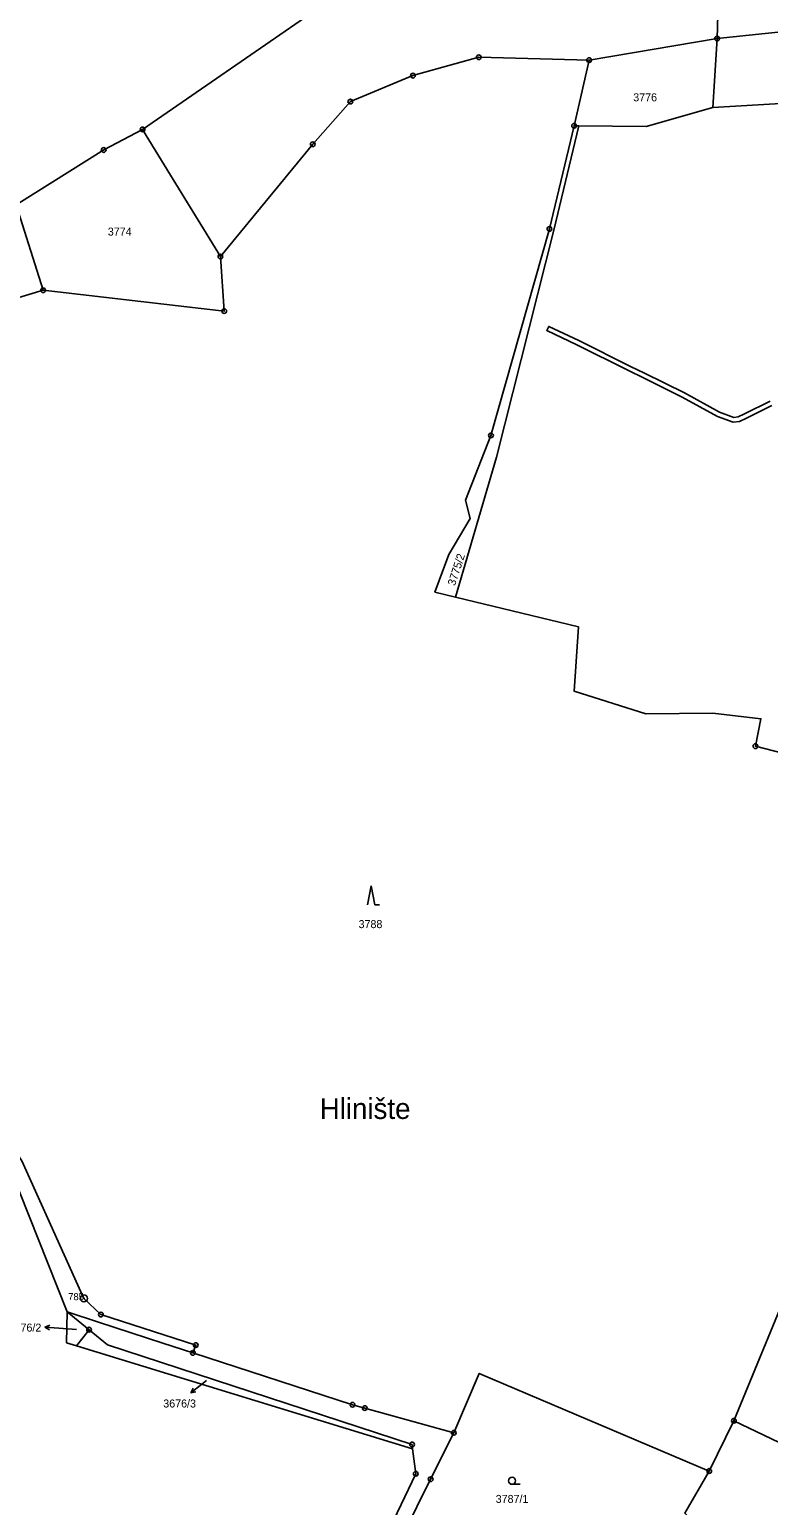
# Model space of a CAD drawing. Extents: x -644096 to -634268, y -1141430 to -1133463.
# Drawn here: x -641187.5 to -641030.4, y -1137438.3 to -1137124.8 of the extents above; entities that cross this region are included whole.
import ezdxf

# ---------------------------------------------------------------- set-up
doc = ezdxf.new("R2010")
doc.units = 0
for name, color, linetype in [('_CIVIL_CONSTRUCTION', 7, 'Continuous'), ('B_Hranice _3D', 7, 'Continuous'), ('svrsek_osa_sjezdy', 7, 'Continuous'), ('svrsek_osa_VRT', 7, 'Continuous'), ('svrsek_popisy_VRT', 7, 'Continuous'), ('terminal_VRT', 7, 'Continuous')]:
    doc.layers.add(name, color=color, linetype=linetype)

msp = doc.modelspace()

# ---------------------------------------------------------------- linework, layer by layer
at = {"layer": '_CIVIL_CONSTRUCTION'}
for centre, radius in [((-641041.37, -1137126.74), 0.5), ((-641041.37, -1137126.74), 0.0303), ((-641092.03, -1137130.71), 0.5), ((-641092.03, -1137130.71), 0.0303), ((-641068.56, -1137131.3), 0.5), ((-641068.56, -1137131.3), 0.0303), ((-641106, -1137134.62), 0.5), ((-641106, -1137134.62), 0.0303), ((-641119.31, -1137140.14), 0.5), ((-641119.31, -1137140.14), 0.0303), ((-641071.75, -1137145.27), 0.5), ((-641163.46, -1137146.04), 0.5), ((-641163.46, -1137146.04), 0.0303), ((-641071.75, -1137145.27), 0.0303), ((-641171.73, -1137150.41), 0.5), ((-641171.73, -1137150.41), 0.0303), ((-641127.31, -1137149.18), 0.5), ((-641127.31, -1137149.18), 0.0303), ((-641077.01, -1137167.19), 0.5), ((-641077.01, -1137167.19), 0.0303), ((-641146.93, -1137173.06), 0.5), ((-641146.93, -1137173.06), 0.0303), ((-641184.6, -1137180.2), 0.5), ((-641184.6, -1137180.2), 0.0303), ((-641146.12, -1137184.62), 0.5), ((-641146.12, -1137184.62), 0.0303), ((-641089.42, -1137211.03), 0.5), ((-641089.42, -1137211.03), 0.0303), ((-641033.21, -1137277.05), 0.5), ((-641033.21, -1137277.05), 0.0303), ((-641175.93, -1137394.35), 0.75), ((-641175.93, -1137394.35), 0.03), ((-641172.32, -1137397.78), 0.5), ((-641172.32, -1137397.78), 0.0303), ((-641174.83, -1137401), 0.5), ((-641174.83, -1137401), 0.0303), ((-641152.15, -1137404.26), 0.5), ((-641152.15, -1137404.26), 0.0303), ((-641152.77, -1137405.92), 0.5), ((-641152.77, -1137405.92), 0.0303), ((-641118.84, -1137416.96), 0.5), ((-641118.84, -1137416.96), 0.0303), ((-641116.25, -1137417.65), 0.5), ((-641116.25, -1137417.65), 0.0303), ((-641037.8, -1137420.35), 0.5), ((-641037.8, -1137420.35), 0.0303), ((-641097.33, -1137422.91), 0.5), ((-641097.33, -1137422.91), 0.0303), ((-641106.2, -1137425.39), 0.5), ((-641106.2, -1137425.39), 0.0303), ((-641105.4, -1137431.59), 0.5), ((-641105.4, -1137431.59), 0.0303), ((-641102.24, -1137432.78), 0.5), ((-641102.24, -1137432.78), 0.0303), ((-641043.05, -1137431.02), 0.5), ((-641043.05, -1137431.02), 0.0303)]:
    msp.add_circle(centre, radius, dxfattribs=at)
at = {"layer": 'B_Hranice _3D'}
msp.add_lwpolyline([(-641030.1, -1137203.79), (-641035.55, -1137206.48), (-641036.86, -1137207.07), (-641037.82, -1137207.21), (-641040.85, -1137206.12), (-641048.33, -1137202.01), (-641056.79, -1137197.84), (-641059.75, -1137196.38), (-641070.72, -1137190.88), (-641077.14, -1137187.88), (-641077.56, -1137188.78), (-641071.16, -1137191.78), (-641060.19, -1137197.28), (-641057.02, -1137198.84), (-641048.79, -1137202.89), (-641041.27, -1137207.04), (-641037.92, -1137208.23), (-641036.58, -1137208.05), (-641035.13, -1137207.38), (-641029.72, -1137204.71)], dxfattribs=at)
at = {"layer": 'svrsek_osa_sjezdy'}
for p, q in [((-641114.88, -1137306.74), (-641115.63, -1137310.74)), ((-641114.13, -1137310.74), (-641114.88, -1137306.74)), ((-641114.13, -1137310.74), (-641113.13, -1137310.74)), ((-641084.94, -1137433.84), (-641083.19, -1137433.84))]:
    msp.add_line(p, q, dxfattribs=at)
msp.add_circle((-641084.94, -1137433.09), 0.75, dxfattribs=at)
at = {"layer": 'svrsek_popisy_VRT'}
for p, q in [((-641184.22, -1137400.48), (-641183.19, -1137400.05)), ((-641181.23, -1137400.69), (-641184.22, -1137400.48)), ((-641184.22, -1137400.48), (-641183.26, -1137401.05)), ((-641177.48, -1137400.98), (-641181.23, -1137400.69)), ((-641150.84, -1137412.55), (-641153.2, -1137414.4)), ((-641153.2, -1137414.4), (-641152.72, -1137413.39)), ((-641153.2, -1137414.4), (-641152.11, -1137414.18)), ((-641149.91, -1137411.82), (-641150.84, -1137412.55))]:
    msp.add_line(p, q, dxfattribs=at)
at = {"layer": 'terminal_VRT'}
for p, q in [((-641041.37, -1137126.74), (-641068.56, -1137131.3)), ((-641042.27, -1137141.35), (-641041.37, -1137126.74)), ((-641068.56, -1137131.3), (-641071.75, -1137145.27)), ((-641070.72, -1137145.28), (-641071.75, -1137145.27)), ((-641184.6, -1137180.2), (-641211.65, -1137188.32)), ((-641096.95, -1137245.39), (-641088.28, -1137215.64)), ((-641037.8, -1137420.35), (-641025.56, -1137390.59)), ((-641174.83, -1137401), (-641179.49, -1137397.23)), ((-641177.52, -1137404.42), (-641174.83, -1137401)), ((-641106.08, -1137426.32), (-641177.52, -1137404.42)), ((-641043.05, -1137431.02), (-641037.8, -1137420.35)), ((-641037.8, -1137420.35), (-640986.8, -1137444.92))]:
    msp.add_line(p, q, dxfattribs=at)
for points in [[(-641163.46, -1137146.04), (-641125.89, -1137120.12), (-641100.97, -1137109.46), (-641066.16, -1137097.94)], [(-641041.37, -1137126.74), (-641040.66, -1137101.53), (-641066.16, -1137097.94)], [(-641000.79, -1137128.43), (-641024.33, -1137124.97), (-641041.37, -1137126.74)], [(-641068.56, -1137131.3), (-641092.03, -1137130.71), (-641106, -1137134.62), (-641119.31, -1137140.14), (-641127.31, -1137149.18), (-641146.93, -1137173.06)], [(-641042.27, -1137141.35), (-641025.41, -1137140.39), (-641005.98, -1137143.46), (-641003.1, -1137135.11)], [(-641070.72, -1137145.28), (-641056.41, -1137145.39), (-641042.27, -1137141.35)], [(-641184.6, -1137180.2), (-641190.29, -1137162.03), (-641171.73, -1137150.41), (-641163.46, -1137146.04)], [(-641163.46, -1137146.04), (-641157.55, -1137155.77), (-641146.93, -1137173.06)], [(-641071.75, -1137145.27), (-641077.01, -1137167.19), (-641089.42, -1137211.03), (-641094.84, -1137224.79), (-641093.87, -1137228.71), (-641098.41, -1137236.34), (-641101.33, -1137244.33), (-641096.95, -1137245.39)], [(-641088.28, -1137215.64), (-641076.06, -1137167.46), (-641070.72, -1137145.28)], [(-641146.93, -1137173.06), (-641146.12, -1137184.62), (-641184.6, -1137180.2)], [(-640985.95, -1137287.41), (-641013.51, -1137282.15), (-641033.21, -1137277.05), (-641032.04, -1137271.22), (-641042.31, -1137270.04), (-641056.5, -1137270.19), (-641071.76, -1137265.34), (-641070.84, -1137251.69), (-641096.95, -1137245.39)], [(-641152.77, -1137405.92), (-641152.15, -1137404.26), (-641172.32, -1137397.78), (-641175.93, -1137394.35), (-641189.09, -1137365.13), (-641202.67, -1137345.41), (-641219.93, -1137326.27), (-641221.24, -1137325.49)], [(-641179.49, -1137397.23), (-641191.65, -1137366.54), (-641205.39, -1137347.62)], [(-641177.52, -1137404.42), (-641179.61, -1137403.78), (-641179.49, -1137397.23)], [(-641179.49, -1137397.23), (-641172.84, -1137399.39), (-641159.19, -1137403.83), (-641152.77, -1137405.92)], [(-641174.83, -1137401), (-641170.9, -1137404.19), (-641106.2, -1137425.39), (-641106.08, -1137426.32)], [(-641152.77, -1137405.92), (-641118.84, -1137416.96), (-641116.25, -1137417.65), (-641097.33, -1137422.91)], [(-641097.33, -1137422.91), (-641091.93, -1137410.28), (-641043.05, -1137431.02)], [(-641060.64, -1137496.14), (-641076.45, -1137486.99), (-641114.77, -1137466.97), (-641116.89, -1137462.31), (-641102.24, -1137432.78), (-641097.33, -1137422.91)], [(-641106.08, -1137426.32), (-641105.4, -1137431.59), (-641120.37, -1137462.82), (-641120.29, -1137468.29), (-641078.13, -1137490.78), (-641050.44, -1137506.18)], [(-641043.05, -1137431.02), (-641048.25, -1137439.99), (-641035.2, -1137453.14)]]:
    msp.add_lwpolyline(points, dxfattribs=at)

# ---------------------------------------------------------------- texts
at = {"layer": '_CIVIL_CONSTRUCTION'}
msp.add_text('785', height=1.5, dxfattribs=at).set_placement((-641179.27, -1137394.73))
at = {"layer": 'svrsek_osa_VRT'}
for s, p in [('3776', (-641059.19, -1137140.07)), ('3774', (-641170.85, -1137168.6)), ('3788', (-641117.56, -1137315.7)), ('3676/2', (-641191.93, -1137401.41)), ('3676/3', (-641159.07, -1137417.53)), ('3787/1', (-641088.42, -1137437.8))]:
    msp.add_text(s, height=1.7, dxfattribs=at).set_placement(p)
msp.add_text('3775/2', height=1.7, rotation=72, dxfattribs=at).set_placement((-641097.07, -1137243.09))
at = {"layer": 'svrsek_popisy_VRT'}
msp.add_text('Hlinište', height=4.4, dxfattribs=at).set_placement((-641125.82, -1137356.24))

doc.saveas('drawing.dxf')
